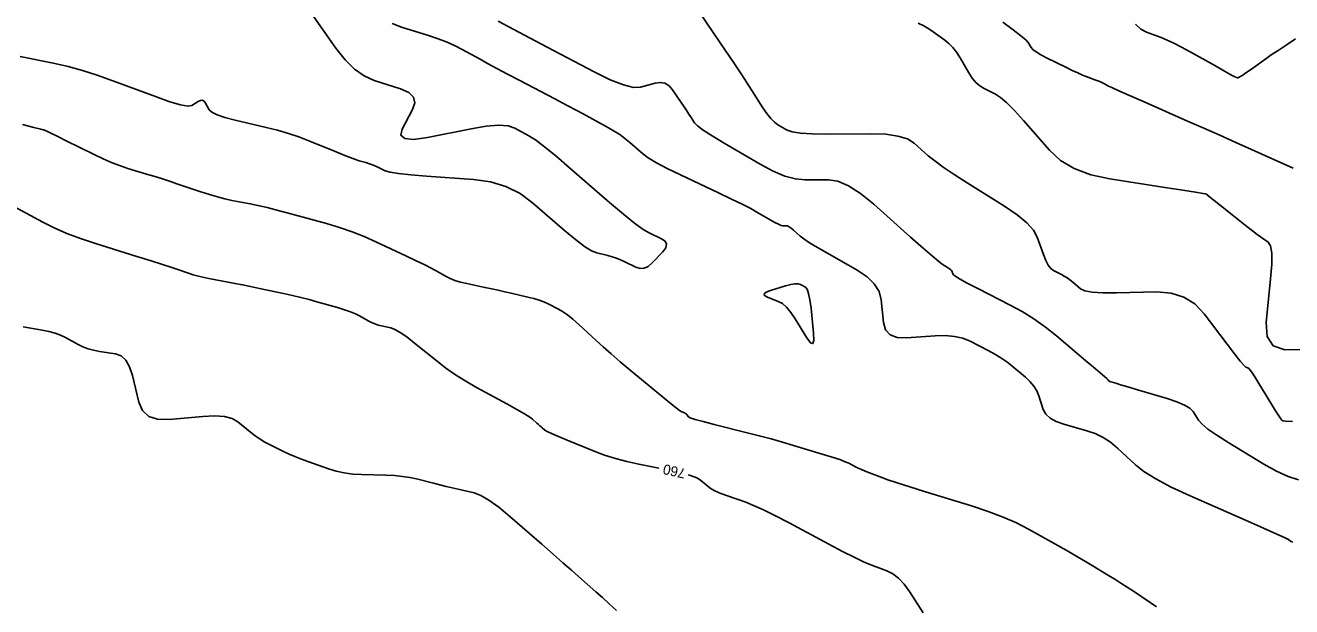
# Model space of a CAD drawing. Extents: x 2082232 to 2083549, y 592624 to 593832.
# Drawn here: x 2082457.3 to 2082545.3, y 592714.1 to 592754.4 of the extents above; entities that cross this region are included whole.
import ezdxf

# ---------------------------------------------------------------- set-up
doc = ezdxf.new("R2010")
doc.units = 0
doc.layers.add('DT_X_Contour_Major', color=7, linetype='Continuous')
doc.layers.add('DT_X_Contour_Minor', color=7, linetype='Continuous')

msp = doc.modelspace()

# ---------------------------------------------------------------- linework, layer by layer
at = {"layer": 'DT_X_Contour_Major'}
for points in [[(2082490.162, 592754.727), (2082491.235, 592754.146), (2082492.368, 592753.541), (2082493.561, 592752.912), (2082496.824, 592751.203), (2082497.942, 592750.656), (2082498.85, 592750.295), (2082499.548, 592750.12), (2082500.036, 592750.133), (2082501.056, 592750.415), (2082501.419, 592750.466), (2082501.743, 592750.407), (2082502.027, 592750.239), (2082502.272, 592749.961), (2082502.874, 592749.073), (2082503.084, 592748.762), (2082503.262, 592748.495), (2082503.409, 592748.271), (2082503.525, 592748.092), (2082503.791, 592747.67), (2082503.995, 592747.463), (2082504.408, 592747.159), (2082505.031, 592746.756), (2082505.863, 592746.256), (2082508.359, 592744.792), (2082509.255, 592744.311), (2082510.07, 592743.969), (2082510.805, 592743.766), (2082511.459, 592743.7), (2082513.096, 592743.708), (2082513.753, 592743.604), (2082514.497, 592743.285), (2082515.329, 592742.752), (2082516.247, 592742.004), (2082518.812, 592739.723), (2082519.671, 592738.964), (2082520.324, 592738.397), (2082520.771, 592738.023), (2082521.012, 592737.84), (2082521.38, 592737.61), (2082521.504, 592737.527), (2082521.598, 592737.449), (2082521.664, 592737.376), (2082521.701, 592737.309), (2082521.76, 592737.138), (2082521.885, 592737.028), (2082522.214, 592736.827), (2082522.749, 592736.534), (2082523.488, 592736.151), (2082525.734, 592735.007), (2082526.566, 592734.551), (2082527.38, 592734.042), (2082528.175, 592733.479), (2082528.951, 592732.863), (2082530.995, 592731.148), (2082531.667, 592730.582), (2082532.148, 592730.172), (2082532.44, 592729.917), (2082532.542, 592729.818), (2082532.562, 592729.76), (2082532.577, 592729.739), (2082532.608, 592729.718), (2082532.655, 592729.697), (2082532.717, 592729.677), (2082532.906, 592729.625), (2082533.063, 592729.579), (2082533.395, 592729.481), (2082533.901, 592729.331), (2082534.582, 592729.129), (2082536.628, 592728.52), (2082537.316, 592728.292), (2082537.847, 592728.066), (2082538.221, 592727.84), (2082538.437, 592727.616), (2082538.803, 592727.019), (2082539.037, 592726.753), (2082539.466, 592726.404), (2082540.09, 592725.97), (2082540.909, 592725.453), (2082543.351, 592723.96), (2082544.229, 592723.467), (2082545.033, 592723.105), (2082545.761, 592722.874)], [(2082545.385, 592744.506), (2082542.496, 592745.814), (2082541.406, 592746.305), (2082540.303, 592746.798), (2082539.187, 592747.292), (2082538.058, 592747.786), (2082535.03, 592749.108), (2082534.023, 592749.549), (2082533.274, 592749.881), (2082532.783, 592750.103), (2082532.55, 592750.216), (2082532.272, 592750.372), (2082532.153, 592750.434), (2082532.003, 592750.502), (2082531.822, 592750.576), (2082531.611, 592750.656), (2082531.008, 592750.879), (2082530.75, 592750.981), (2082530.427, 592751.123), (2082530.04, 592751.303), (2082529.588, 592751.522), (2082528.298, 592752.157), (2082527.865, 592752.381), (2082527.535, 592752.578), (2082527.307, 592752.747), (2082527.182, 592752.888), (2082526.985, 592753.228), (2082526.819, 592753.413), (2082526.47, 592753.711), (2082525.936, 592754.123), (2082525.219, 592754.649)], [(2082456.502, 592741.856), (2082458.515, 592740.765), (2082459.31, 592740.365), (2082460.186, 592739.983), (2082461.143, 592739.619), (2082462.18, 592739.274), (2082465.054, 592738.377), (2082466.036, 592738.07), (2082466.824, 592737.821), (2082467.419, 592737.63), (2082467.82, 592737.497), (2082468.633, 592737.221), (2082468.958, 592737.119), (2082469.321, 592737.022), (2082469.722, 592736.929), (2082470.162, 592736.84), (2082471.386, 592736.61), (2082471.867, 592736.517), (2082472.389, 592736.413), (2082472.954, 592736.296), (2082473.562, 592736.168), (2082475.239, 592735.811), (2082475.855, 592735.675), (2082476.448, 592735.534), (2082477.017, 592735.388), (2082477.562, 592735.238), (2082478.984, 592734.832), (2082479.479, 592734.682), (2082479.898, 592734.538), (2082480.241, 592734.4), (2082480.508, 592734.267), (2082481.119, 592733.919), (2082481.349, 592733.799), (2082481.582, 592733.699), (2082481.817, 592733.618), (2082482.055, 592733.558), (2082482.693, 592733.423), (2082482.976, 592733.319), (2082483.346, 592733.109), (2082483.803, 592732.793), (2082484.347, 592732.371), (2082485.916, 592731.103), (2082486.528, 592730.634), (2082487.19, 592730.175), (2082487.9, 592729.729), (2082488.659, 592729.294), (2082490.75, 592728.148), (2082491.449, 592727.76), (2082491.981, 592727.453), (2082492.345, 592727.227), (2082492.54, 592727.083), (2082492.838, 592726.808), (2082492.945, 592726.71), (2082493.043, 592726.623), (2082493.131, 592726.546), (2082493.209, 592726.479), (2082493.407, 592726.316), (2082493.559, 592726.227), (2082493.869, 592726.082), (2082494.335, 592725.881), (2082494.959, 592725.624), (2082496.833, 592724.864), (2082497.552, 592724.594), (2082498.306, 592724.353), (2082499.094, 592724.142), (2082499.916, 592723.96), (2082501.313, 592723.683)], [(2082503.361, 592723.225), (2082503.51, 592723.184), (2082503.946, 592723.019), (2082504.219, 592722.855), (2082504.733, 592722.419), (2082504.962, 592722.255), (2082505.262, 592722.091), (2082505.633, 592721.925), (2082506.077, 592721.76), (2082507.354, 592721.317), (2082507.902, 592721.102), (2082508.588, 592720.792), (2082509.412, 592720.384), (2082510.375, 592719.88), (2082513.127, 592718.408), (2082514.082, 592717.905), (2082514.886, 592717.5), (2082515.537, 592717.193), (2082516.037, 592716.985), (2082517.165, 592716.558), (2082517.58, 592716.349), (2082517.979, 592716.04), (2082518.361, 592715.632), (2082518.727, 592715.124), (2082519.681, 592713.637)]]:
    msp.add_lwpolyline(points, dxfattribs=at)
at = {"layer": 'DT_X_Contour_Minor'}
for points in [[(2082477.19, 592755.262), (2082478.883, 592752.852), (2082479.525, 592752.034), (2082480.18, 592751.388), (2082480.848, 592750.913), (2082481.53, 592750.61), (2082483.366, 592750.031), (2082483.935, 592749.777), (2082484.265, 592749.45), (2082484.356, 592749.049), (2082484.207, 592748.576), (2082483.493, 592747.215), (2082483.401, 592746.797), (2082483.662, 592746.563), (2082484.275, 592746.513), (2082485.241, 592746.646), (2082488.286, 592747.249), (2082489.331, 592747.421), (2082490.183, 592747.487), (2082490.841, 592747.446), (2082491.306, 592747.298), (2082492.287, 592746.76), (2082492.74, 592746.47), (2082493.362, 592746.005), (2082494.153, 592745.363), (2082495.113, 592744.545), (2082497.898, 592742.129), (2082498.853, 592741.317), (2082499.627, 592740.694), (2082500.221, 592740.259), (2082500.635, 592740.013), (2082501.498, 592739.608), (2082501.747, 592739.438), (2082501.846, 592739.233), (2082501.795, 592738.992), (2082501.594, 592738.715), (2082500.857, 592737.93), (2082500.579, 592737.691), (2082500.298, 592737.561), (2082500.013, 592737.541), (2082499.725, 592737.631), (2082498.951, 592738.018), (2082498.66, 592738.153), (2082498.369, 592738.27), (2082498.076, 592738.366), (2082497.783, 592738.444), (2082497.001, 592738.625), (2082496.641, 592738.774), (2082496.147, 592739.085), (2082495.519, 592739.56), (2082494.758, 592740.197), (2082492.549, 592742.113), (2082491.671, 592742.753), (2082490.694, 592743.235), (2082489.618, 592743.56), (2082488.442, 592743.728), (2082485.176, 592743.965), (2082484.079, 592744.055), (2082483.235, 592744.147), (2082482.645, 592744.242), (2082482.309, 592744.339), (2082481.751, 592744.602), (2082481.545, 592744.694), (2082481.346, 592744.775), (2082481.155, 592744.843), (2082480.97, 592744.899), (2082480.487, 592745.033), (2082480.244, 592745.111), (2082479.879, 592745.245), (2082479.392, 592745.435), (2082478.783, 592745.682), (2082476.995, 592746.413), (2082476.308, 592746.677), (2082475.585, 592746.92), (2082474.829, 592747.141), (2082474.038, 592747.341), (2082471.882, 592747.847), (2082471.163, 592748.035), (2082470.622, 592748.217), (2082470.259, 592748.395), (2082470.075, 592748.568), (2082469.819, 592749.022), (2082469.716, 592749.158), (2082469.596, 592749.224), (2082469.46, 592749.22), (2082469.307, 592749.147), (2082468.88, 592748.861), (2082468.601, 592748.818), (2082468.085, 592748.907), (2082467.332, 592749.126), (2082466.343, 592749.477), (2082463.387, 592750.585), (2082462.303, 592750.972), (2082461.27, 592751.299), (2082460.287, 592751.567), (2082459.353, 592751.777), (2082456.931, 592752.257)], [(2082545.361, 592718.549), (2082545.262, 592718.589), (2082545.195, 592718.628), (2082545.057, 592718.732), (2082544.831, 592718.845), (2082544.259, 592719.107), (2082543.34, 592719.518), (2082542.074, 592720.078), (2082538.235, 592721.767), (2082536.917, 592722.377), (2082535.842, 592722.937), (2082535.012, 592723.448), (2082534.424, 592723.909), (2082533.182, 592725.076), (2082532.7, 592725.479), (2082532.185, 592725.815), (2082531.637, 592726.083), (2082531.056, 592726.284), (2082529.462, 592726.729), (2082528.924, 592726.919), (2082528.507, 592727.156), (2082528.209, 592727.439), (2082528.031, 592727.769), (2082527.717, 592728.712), (2082527.57, 592729.058), (2082527.365, 592729.389), (2082527.103, 592729.705), (2082526.782, 592730.005), (2082525.851, 592730.787), (2082525.486, 592731.074), (2082525.09, 592731.348), (2082524.662, 592731.608), (2082524.204, 592731.856), (2082522.939, 592732.501), (2082522.431, 592732.706), (2082521.857, 592732.837), (2082521.215, 592732.894), (2082520.507, 592732.878), (2082518.528, 592732.738), (2082517.872, 592732.765), (2082517.385, 592732.952), (2082517.07, 592733.299), (2082516.924, 592733.806), (2082516.764, 592735.371), (2082516.615, 592735.94), (2082516.288, 592736.472), (2082515.783, 592736.968), (2082515.099, 592737.427), (2082513.04, 592738.602), (2082512.342, 592739.007), (2082511.794, 592739.34), (2082511.395, 592739.603), (2082511.145, 592739.794), (2082510.68, 592740.208), (2082510.516, 592740.343), (2082510.375, 592740.44), (2082510.255, 592740.498), (2082510.157, 592740.517), (2082509.925, 592740.516), (2082509.806, 592740.541), (2082509.621, 592740.617), (2082509.371, 592740.744), (2082509.056, 592740.923), (2082508.13, 592741.466), (2082507.702, 592741.702), (2082507.113, 592742.004), (2082506.364, 592742.371), (2082505.454, 592742.803), (2082502.812, 592744.043), (2082501.904, 592744.485), (2082501.162, 592744.883), (2082500.585, 592745.235), (2082500.174, 592745.542), (2082499.298, 592746.302), (2082498.96, 592746.579), (2082498.601, 592746.841), (2082498.222, 592747.088), (2082497.823, 592747.319), (2082496.732, 592747.917), (2082496.26, 592748.173), (2082495.662, 592748.492), (2082494.939, 592748.875), (2082494.089, 592749.321), (2082491.656, 592750.596), (2082490.799, 592751.047), (2082490.054, 592751.442), (2082489.421, 592751.783), (2082488.899, 592752.069), (2082487.657, 592752.758), (2082487.162, 592753.012), (2082486.607, 592753.257), (2082485.992, 592753.493), (2082485.318, 592753.719), (2082483.441, 592754.311), (2082482.79, 592754.556)], [(2082545.345, 592726.917), (2082544.857, 592726.954), (2082544.675, 592726.978), (2082544.596, 592727.026), (2082544.53, 592727.109), (2082544.388, 592727.32), (2082544.173, 592727.66), (2082543.883, 592728.13), (2082543.011, 592729.553), (2082542.718, 592730.022), (2082542.492, 592730.362), (2082542.335, 592730.572), (2082542.246, 592730.653), (2082542.099, 592730.697), (2082541.976, 592730.81), (2082541.718, 592731.115), (2082541.325, 592731.612), (2082540.797, 592732.302), (2082539.21, 592734.398), (2082538.557, 592735.083), (2082537.791, 592735.565), (2082536.91, 592735.845), (2082535.915, 592735.923), (2082533.111, 592735.86), (2082532.166, 592735.86), (2082531.434, 592735.908), (2082530.916, 592736.004), (2082530.61, 592736.147), (2082530.081, 592736.591), (2082529.882, 592736.75), (2082529.682, 592736.892), (2082529.483, 592737.019), (2082529.283, 592737.129), (2082528.748, 592737.401), (2082528.554, 592737.547), (2082528.369, 592737.782), (2082528.196, 592738.105), (2082528.033, 592738.517), (2082527.612, 592739.733), (2082527.352, 592740.208), (2082526.887, 592740.722), (2082526.217, 592741.276), (2082525.342, 592741.868), (2082522.735, 592743.498), (2082521.833, 592744.074), (2082521.083, 592744.579), (2082520.486, 592745.014), (2082520.04, 592745.378), (2082519.055, 592746.254), (2082518.589, 592746.541), (2082517.93, 592746.744), (2082517.079, 592746.863), (2082516.034, 592746.899), (2082512.993, 592746.883), (2082511.965, 592746.896), (2082511.162, 592746.945), (2082510.584, 592747.031), (2082510.232, 592747.153), (2082509.591, 592747.529), (2082509.346, 592747.708), (2082509.089, 592747.965), (2082508.822, 592748.299), (2082508.544, 592748.71), (2082507.787, 592749.909), (2082507.458, 592750.421), (2082507.04, 592751.058), (2082506.532, 592751.819), (2082505.935, 592752.704), (2082504.222, 592755.23)], [(2082519.341, 592754.574), (2082519.719, 592754.39), (2082520.066, 592754.194), (2082520.382, 592753.984), (2082521.183, 592753.407), (2082521.474, 592753.168), (2082521.748, 592752.885), (2082522.004, 592752.557), (2082522.242, 592752.183), (2082522.854, 592751.128), (2082523.092, 592750.764), (2082523.347, 592750.462), (2082523.62, 592750.221), (2082523.91, 592750.043), (2082524.707, 592749.651), (2082525.052, 592749.426), (2082525.492, 592749.044), (2082526.026, 592748.507), (2082526.653, 592747.813), (2082528.451, 592745.754), (2082529.22, 592745.051), (2082530.177, 592744.485), (2082531.322, 592744.057), (2082532.656, 592743.766), (2082536.464, 592743.174), (2082537.713, 592742.98), (2082538.606, 592742.841), (2082539.142, 592742.757), (2082539.321, 592742.729), (2082539.324, 592742.728), (2082539.324, 592742.728), (2082539.325, 592742.728), (2082539.325, 592742.728), (2082539.326, 592742.727), (2082539.391, 592742.676), (2082539.582, 592742.523), (2082539.901, 592742.269), (2082540.346, 592741.914), (2082541.705, 592740.829), (2082542.176, 592740.457), (2082542.57, 592740.152), (2082542.886, 592739.915), (2082543.125, 592739.746), (2082543.66, 592739.385), (2082543.821, 592739.124), (2082543.902, 592738.611), (2082543.904, 592737.848), (2082543.825, 592736.833), (2082543.509, 592733.792), (2082543.574, 592732.821), (2082544.006, 592732.188), (2082544.805, 592731.892), (2082545.971, 592731.935)], [(2082534.434, 592754.507), (2082534.814, 592754.159), (2082535.195, 592753.949), (2082536.212, 592753.574), (2082536.625, 592753.406), (2082537.102, 592753.185), (2082537.641, 592752.91), (2082538.244, 592752.58), (2082539.936, 592751.631), (2082540.494, 592751.318), (2082540.898, 592751.093), (2082541.148, 592750.954), (2082541.244, 592750.902), (2082541.296, 592750.879), (2082541.316, 592750.87), (2082541.34, 592750.86), (2082541.366, 592750.848), (2082541.395, 592750.835), (2082541.476, 592750.799), (2082541.509, 592750.791), (2082541.548, 592750.794), (2082541.594, 592750.809), (2082541.646, 592750.835), (2082541.791, 592750.921), (2082541.882, 592750.979), (2082542.043, 592751.089), (2082542.276, 592751.251), (2082542.581, 592751.465), (2082543.488, 592752.106), (2082543.872, 592752.373), (2082544.345, 592752.691), (2082544.905, 592753.063), (2082545.553, 592753.486)], [(2082457.111, 592747.552), (2082457.893, 592747.347), (2082458.367, 592747.222), (2082458.535, 592747.179), (2082458.571, 592747.172), (2082458.586, 592747.168), (2082458.602, 592747.164), (2082458.619, 592747.158), (2082458.638, 592747.151), (2082458.69, 592747.132), (2082458.796, 592747.082), (2082459.073, 592746.946), (2082459.522, 592746.725), (2082460.143, 592746.418), (2082462.028, 592745.486), (2082462.708, 592745.162), (2082463.333, 592744.889), (2082463.904, 592744.667), (2082464.421, 592744.496), (2082465.726, 592744.108), (2082466.229, 592743.955), (2082466.76, 592743.788), (2082467.319, 592743.606), (2082467.905, 592743.41), (2082469.504, 592742.866), (2082470.089, 592742.677), (2082470.643, 592742.516), (2082471.166, 592742.383), (2082471.658, 592742.279), (2082472.93, 592742.039), (2082473.464, 592741.928), (2082474.111, 592741.776), (2082474.87, 592741.581), (2082475.743, 592741.345), (2082478.221, 592740.66), (2082479.132, 592740.389), (2082480.007, 592740.09), (2082480.846, 592739.762), (2082481.649, 592739.407), (2082483.743, 592738.421), (2082484.463, 592738.079), (2082485.051, 592737.793), (2082485.509, 592737.562), (2082485.835, 592737.386), (2082486.529, 592736.991), (2082486.815, 592736.849), (2082487.154, 592736.719), (2082487.544, 592736.602), (2082487.987, 592736.496), (2082489.237, 592736.232), (2082489.702, 592736.132), (2082490.158, 592736.032), (2082490.607, 592735.932), (2082491.049, 592735.831), (2082492.214, 592735.562), (2082492.63, 592735.457), (2082493.004, 592735.343), (2082493.336, 592735.222), (2082493.625, 592735.092), (2082494.341, 592734.734), (2082494.631, 592734.565), (2082494.966, 592734.327), (2082495.346, 592734.019), (2082495.771, 592733.641), (2082496.962, 592732.54), (2082497.445, 592732.103), (2082498.001, 592731.616), (2082498.629, 592731.079), (2082499.33, 592730.494), (2082501.296, 592728.865), (2082501.95, 592728.328), (2082502.437, 592727.936), (2082502.757, 592727.69), (2082502.91, 592727.59), (2082503.096, 592727.518), (2082503.161, 592727.488), (2082503.215, 592727.454), (2082503.26, 592727.414), (2082503.294, 592727.369), (2082503.371, 592727.243), (2082503.504, 592727.175), (2082503.845, 592727.065), (2082504.394, 592726.914), (2082505.151, 592726.72), (2082507.447, 592726.149), (2082508.294, 592725.933), (2082509.114, 592725.714), (2082509.906, 592725.492), (2082510.671, 592725.267), (2082512.673, 592724.662), (2082513.351, 592724.452), (2082513.885, 592724.276), (2082514.274, 592724.133), (2082514.518, 592724.024), (2082514.976, 592723.779), (2082515.166, 592723.684), (2082515.393, 592723.582), (2082515.656, 592723.472), (2082515.955, 592723.356), (2082516.803, 592723.036), (2082517.231, 592722.884), (2082517.881, 592722.67), (2082518.752, 592722.393), (2082519.844, 592722.053), (2082523.052, 592721.063), (2082524.201, 592720.685), (2082525.241, 592720.291), (2082526.172, 592719.884), (2082526.995, 592719.461), (2082529.044, 592718.315), (2082529.77, 592717.906), (2082530.41, 592717.54), (2082530.964, 592717.216), (2082531.433, 592716.935), (2082532.568, 592716.24), (2082532.995, 592715.976), (2082533.424, 592715.705), (2082533.855, 592715.425), (2082534.287, 592715.138), (2082535.443, 592714.362), (2082535.898, 592714.048)], [(2082511.596, 592732.742), (2082511.852, 592732.392), (2082512.017, 592732.329), (2082512.088, 592732.552), (2082512.068, 592733.062), (2082511.89, 592734.802), (2082511.815, 592735.383), (2082511.726, 592735.818), (2082511.622, 592736.108), (2082511.502, 592736.253), (2082511.164, 592736.446), (2082511.004, 592736.494), (2082510.777, 592736.494), (2082510.483, 592736.444), (2082510.123, 592736.347), (2082509.074, 592736.022), (2082508.766, 592735.901), (2082508.627, 592735.784), (2082508.657, 592735.669), (2082508.857, 592735.558), (2082509.615, 592735.264), (2082509.902, 592735.106), (2082510.193, 592734.852), (2082510.489, 592734.503), (2082510.789, 592734.057), (2082511.596, 592732.742)], [(2082457.154, 592733.494), (2082458.465, 592733.276), (2082458.935, 592733.183), (2082459.365, 592733.065), (2082459.752, 592732.922), (2082460.099, 592732.755), (2082460.967, 592732.277), (2082461.304, 592732.112), (2082461.664, 592731.977), (2082462.048, 592731.87), (2082462.454, 592731.793), (2082463.57, 592731.625), (2082463.956, 592731.484), (2082464.281, 592731.186), (2082464.542, 592730.731), (2082464.74, 592730.119), (2082465.186, 592728.278), (2082465.443, 592727.684), (2082465.878, 592727.283), (2082466.493, 592727.076), (2082467.286, 592727.061), (2082469.64, 592727.28), (2082470.453, 592727.318), (2082471.128, 592727.268), (2082471.664, 592727.13), (2082472.062, 592726.904), (2082472.937, 592726.186), (2082473.268, 592725.928), (2082473.606, 592725.695), (2082473.951, 592725.486), (2082474.302, 592725.301), (2082475.247, 592724.839), (2082475.622, 592724.664), (2082476.037, 592724.488), (2082476.493, 592724.309), (2082476.99, 592724.127), (2082478.369, 592723.64), (2082478.901, 592723.478), (2082479.46, 592723.358), (2082480.048, 592723.28), (2082480.665, 592723.243), (2082482.346, 592723.199), (2082482.953, 592723.171), (2082483.513, 592723.118), (2082484.025, 592723.042), (2082484.489, 592722.94), (2082485.665, 592722.639), (2082486.103, 592722.528), (2082486.534, 592722.421), (2082486.958, 592722.318), (2082487.375, 592722.22), (2082488.478, 592721.964), (2082488.944, 592721.79), (2082489.515, 592721.459), (2082490.189, 592720.972), (2082490.968, 592720.329), (2082493.184, 592718.406), (2082493.967, 592717.725), (2082494.654, 592717.124), (2082495.246, 592716.605), (2082495.742, 592716.167), (2082496.937, 592715.105), (2082497.395, 592714.696), (2082497.872, 592714.264), (2082498.368, 592713.809)]]:
    msp.add_lwpolyline(points, dxfattribs=at)

# ---------------------------------------------------------------- texts
at = {"layer": 'DT_X_Contour_Major'}
msp.add_text('760', height=0.7, rotation=167.40249, dxfattribs=at).set_placement((2082503.225, 592723.636))

doc.saveas('drawing.dxf')
